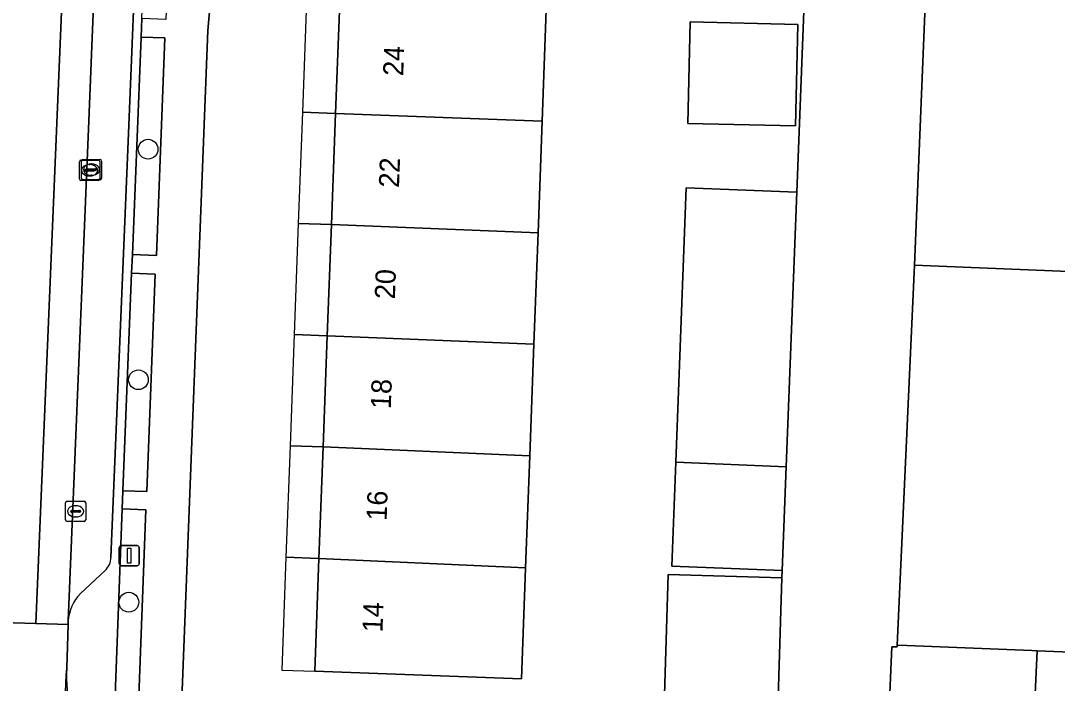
# Model space of a CAD drawing. Extents: x 160732 to 162107, y 387428 to 388479.
# Drawn here: x 161436.1 to 161487.5, y 387690.4 to 387723.2 of the extents above; entities that cross this region are included whole.
import ezdxf

# ---------------------------------------------------------------- set-up
doc = ezdxf.new("R2010")
doc.units = 0
for name, color, linetype in [('IMGEO_Boom', 7, 'Continuous'), ('IMGEO_Erf', 7, 'Continuous'), ('IMGEO_Fietspad_gesloten', 7, 'Continuous'), ('IMGEO_Groenvoorziening', 7, 'Continuous'), ('IMGEO_Haag', 7, 'Continuous'), ('IMGEO_Kolk', 7, 'Continuous'), ('IMGEO_Lichtmast', 7, 'Continuous'), ('IMGEO_Muur', 7, 'Continuous'), ('IMGEO_Pand', 7, 'Continuous'), ('IMGEO_Pand_nummerreeks', 7, 'Continuous'), ('IMGEO_Pand_overbouw', 7, 'Continuous'), ('IMGEO_Parkeervlak_open', 7, 'Continuous'), ('IMGEO_Rijbaan_lokaal_gesloten', 7, 'Continuous'), ('IMGEO_Rijbaan_lokaal_open', 7, 'Continuous'), ('IMGEO_Voetpad_open', 7, 'Continuous')]:
    doc.layers.add(name, color=color, linetype=linetype)

msp = doc.modelspace()

# ---------------------------------------------------------------- linework, layer by layer
at = {"layer": 'IMGEO_Boom'}
for centre in [(161442.444, 387716.865), (161441.964, 387705.444), (161441.488, 387694.427)]:
    msp.add_circle(centre, 0.489, dxfattribs=at)
at = {"layer": 'IMGEO_Erf'}
for points in [[(161447.47, 387738.89), (161446.779, 387735.336), (161446.319, 387731.979), (161445.924, 387728.724), (161445.401, 387722.742), (161444.093, 387689.215), (161448.639, 387688.998), (161455.818, 387688.559), (161455.805, 387688.213), (161467.964, 387687.726), (161473.596, 387687.501), (161473.612, 387688.049), (161467.979, 387688.221), (161468.21, 387695.799), (161473.843, 387695.627), (161473.858, 387696.002), (161468.392, 387696.212), (161468.59, 387701.363), (161469.112, 387714.945), (161474.59, 387714.734), (161475.125, 387728.421)], [(161462.176, 387723.774), (161461.971, 387718.25), (161461.765, 387712.725), (161461.559, 387707.2), (161461.353, 387701.675), (161461.146, 387696.126), (161461.128, 387695.63), (161460.942, 387690.633), (161450.702, 387691.015), (161450.91, 387696.599), (161451.116, 387702.116), (161451.321, 387707.622), (161451.526, 387713.129), (161451.732, 387718.636), (161451.937, 387724.143)], [(161495.296, 387710.514), (161480.423, 387711.121), (161479.566, 387692.304), (161480.04, 387692.285), (161486.236, 387692.033), (161486.494, 387692.023), (161491.899, 387691.804)]]:
    msp.add_lwpolyline(points, dxfattribs=at)
msp.add_lwpolyline([(161469.301, 387723.166), (161474.644, 387723.045), (161474.531, 387718.025), (161469.187, 387718.145)], close=True, dxfattribs=at)
at = {"layer": 'IMGEO_Fietspad_gesloten'}
msp.add_lwpolyline([(161440.365, 387739.641), (161440.371, 387739.751), (161438.832, 387739.819), (161436.881, 387693.368), (161438.479, 387693.319), (161438.484, 387693.498), (161439.498, 387718.272)], close=True, dxfattribs=at)
at = {"layer": 'IMGEO_Groenvoorziening'}
for points in [[(161443.28, 387722.375), (161442.097, 387722.421), (161441.676, 387711.642), (161442.859, 387711.596)], [(161442.797, 387710.681), (161441.619, 387710.727), (161441.196, 387699.951), (161442.374, 387699.905)], [(161442.334, 387699.005), (161441.158, 387699.05), (161440.789, 387689.379), (161441.965, 387689.334)]]:
    msp.add_lwpolyline(points, close=True, dxfattribs=at)
for points in [[(161486.494, 387692.023), (161486.236, 387692.033), (161480.04, 387692.285), (161479.566, 387692.304), (161479.562, 387692.208), (161479.292, 387692.211), (161479.089, 387687.241), (161478.933, 387683.412), (161479.321, 387683.397), (161481.362, 387683.318), (161481.427, 387683.315), (161481.492, 387683.313)], [(161483.423, 387685.19), (161483.565, 387688.19), (161486.169, 387688.112), (161486.323, 387688.108), (161486.494, 387692.023)]]:
    msp.add_lwpolyline(points, dxfattribs=at)
at = {"layer": 'IMGEO_Haag'}
for points in [[(161443.28, 387722.375), (161442.097, 387722.421), (161441.676, 387711.642), (161442.859, 387711.596)], [(161442.797, 387710.681), (161441.619, 387710.727), (161441.196, 387699.951), (161442.374, 387699.905)], [(161442.334, 387699.005), (161441.158, 387699.05), (161440.789, 387689.379), (161441.965, 387689.334)]]:
    msp.add_lwpolyline(points, close=True, dxfattribs=at)
at = {"layer": 'IMGEO_Kolk'}
for p, q in [((161439.042, 387715.393), (161439.042, 387716.245)), ((161439.117, 387716.319), (161439.969, 387716.319)), ((161439.138, 387715.427), (161439.138, 387716.279)), ((161439.213, 387716.353), (161440.065, 387716.353)), ((161439.53, 387716.099), (161439.555, 387716.099)), ((161439.626, 387716.133), (161439.651, 387716.133)), ((161440.043, 387716.245), (161440.043, 387715.393)), ((161440.139, 387716.279), (161440.139, 387715.427)), ((161439.301, 387715.813), (161439.301, 387715.825)), ((161439.739, 387715.776), (161439.341, 387715.776)), ((161439.344, 387715.862), (161439.742, 387715.862)), ((161439.397, 387715.847), (161439.397, 387715.859)), ((161439.835, 387715.81), (161439.437, 387715.81)), ((161439.44, 387715.896), (161439.838, 387715.896)), ((161439.553, 387715.539), (161439.528, 387715.539)), ((161439.649, 387715.573), (161439.624, 387715.573)), ((161439.785, 387715.825), (161439.785, 387715.813)), ((161439.881, 387715.859), (161439.881, 387715.847)), ((161439.969, 387715.319), (161439.117, 387715.319)), ((161440.065, 387715.353), (161439.213, 387715.353)), ((161438.35, 387698.502), (161438.35, 387699.354)), ((161438.425, 387699.428), (161439.277, 387699.428)), ((161438.838, 387699.208), (161438.863, 387699.208)), ((161439.351, 387699.354), (161439.351, 387698.502)), ((161438.609, 387698.922), (161438.609, 387698.934)), ((161439.047, 387698.885), (161438.649, 387698.885)), ((161438.652, 387698.971), (161439.05, 387698.971)), ((161438.861, 387698.648), (161438.836, 387698.648)), ((161439.093, 387698.934), (161439.093, 387698.922)), ((161439.277, 387698.428), (161438.425, 387698.428))]:
    msp.add_line(p, q, dxfattribs=at)
for points in [[(161439.042, 387715.393), (161439.042, 387716.245)], [(161439.117, 387716.319), (161439.969, 387716.319)], [(161439.138, 387715.427), (161439.138, 387716.279)], [(161439.213, 387716.353), (161440.065, 387716.353)], [(161440.043, 387716.245), (161440.043, 387715.393)], [(161440.139, 387716.279), (161440.139, 387715.427)], [(161439.969, 387715.319), (161439.117, 387715.319)], [(161440.065, 387715.353), (161439.213, 387715.353)], [(161438.35, 387698.502), (161438.35, 387699.354)], [(161438.425, 387699.428), (161439.277, 387699.428)], [(161439.351, 387699.354), (161439.351, 387698.502)], [(161439.277, 387698.428), (161438.425, 387698.428)]]:
    msp.add_lwpolyline(points, dxfattribs=at)
for centre, radius, start, end in [((161439.119, 387716.243), 0.0765, 91.552, 178.448), ((161439.119, 387716.243), 0.0765, 91.552, 178.448), ((161439.215, 387716.277), 0.0765, 91.552, 178.448), ((161439.215, 387716.277), 0.0765, 91.552, 178.448), ((161439.967, 387716.243), 0.0765, 1.552, 88.448), ((161439.967, 387716.243), 0.0765, 1.552, 88.448), ((161440.063, 387716.277), 0.0765, 1.552, 88.448), ((161440.063, 387716.277), 0.0765, 1.552, 88.448), ((161439.341, 387715.822), 0.0403, 85.8775, 175.7526), ((161439.338, 387715.812), 0.0366, 178.938, 274.7102), ((161439.437, 387715.856), 0.0403, 85.8775, 175.7526), ((161439.434, 387715.846), 0.0366, 178.938, 274.7102), ((161439.742, 387715.819), 0.043, 264.8664, 352.4533), ((161439.746, 387715.824), 0.0386, 1.7309, 96.639), ((161439.838, 387715.853), 0.043, 264.8664, 352.4533), ((161439.842, 387715.858), 0.0386, 1.7309, 96.639), ((161439.119, 387715.395), 0.0765, 181.552, 268.448), ((161439.119, 387715.395), 0.0765, 181.552, 268.448), ((161439.215, 387715.429), 0.0765, 181.552, 268.448), ((161439.215, 387715.429), 0.0765, 181.552, 268.448), ((161439.967, 387715.395), 0.0765, 271.552, 358.448), ((161439.967, 387715.395), 0.0765, 271.552, 358.448), ((161440.063, 387715.429), 0.0765, 271.552, 358.448), ((161440.063, 387715.429), 0.0765, 271.552, 358.448), ((161438.427, 387699.352), 0.0765, 91.552, 178.448), ((161438.427, 387699.352), 0.0765, 91.552, 178.448), ((161439.275, 387699.352), 0.0765, 1.552, 88.448), ((161439.275, 387699.352), 0.0765, 1.552, 88.448), ((161438.649, 387698.931), 0.0403, 85.8775, 175.7526), ((161438.646, 387698.921), 0.0366, 178.938, 274.7102), ((161439.05, 387698.928), 0.043, 264.8664, 352.4533), ((161439.054, 387698.933), 0.0386, 1.7309, 96.639), ((161438.427, 387698.504), 0.0765, 181.552, 268.448), ((161438.427, 387698.504), 0.0765, 181.552, 268.448), ((161439.275, 387698.504), 0.0765, 271.552, 358.448), ((161439.275, 387698.504), 0.0765, 271.552, 358.448)]:
    msp.add_arc(centre, radius, start, end, dxfattribs=at)
for centre, major_axis, ratio, start_param, end_param in [((161439.529, 387715.819), (-0.387, 0.002), 0.722429, 4.712389, 7.853982), ((161439.625, 387715.853), (-0.387, 0.002), 0.722429, 4.712389, 7.853982), ((161439.554, 387715.819), (-0.39, 0.002), 0.717154, 1.570796, 4.712389), ((161439.65, 387715.853), (-0.39, 0.002), 0.717154, 1.570796, 4.712389), ((161438.837, 387698.928), (-0.387, 0.002), 0.722429, 4.712389, 7.853982), ((161438.862, 387698.928), (-0.39, 0.002), 0.717154, 1.570796, 4.712389)]:
    msp.add_ellipse(centre, major_axis=major_axis, ratio=ratio, start_param=start_param, end_param=end_param, dxfattribs=at)
at = {"layer": 'IMGEO_Lichtmast'}
for p, q in [((161441.01, 387696.33), (161441.01, 387697.13)), ((161441.01, 387697.13), (161441.01, 387696.33)), ((161441.11, 387697.23), (161441.9, 387697.23)), ((161441.9, 387697.23), (161441.11, 387697.23)), ((161442, 387697.13), (161442, 387696.33)), ((161442, 387696.33), (161442, 387697.13)), ((161441.9, 387696.23), (161441.11, 387696.23)), ((161441.11, 387696.23), (161441.9, 387696.23))]:
    msp.add_line(p, q, dxfattribs=at)
msp.add_lwpolyline([(161441.43, 387697.105), (161441.58, 387697.105), (161441.58, 387696.355), (161441.43, 387696.355), (161441.43, 387697.105)], dxfattribs=at)
for centre, start, end in [((161441.11, 387697.13), 90, 180), ((161441.11, 387697.13), 90, 180), ((161441.9, 387697.13), 0, 90), ((161441.9, 387697.13), 360, 90), ((161441.11, 387696.33), 180, 270), ((161441.11, 387696.33), 180, 270), ((161441.9, 387696.33), 270, 0), ((161441.9, 387696.33), 270, 0)]:
    msp.add_arc(centre, 0.1, start, end, dxfattribs=at)
at = {"layer": 'IMGEO_Muur'}
for points in [[(161479.566, 387692.304), (161480.423, 387711.121)], [(161486.236, 387692.033), (161480.04, 387692.285)]]:
    msp.add_lwpolyline(points, dxfattribs=at)
at = {"layer": 'IMGEO_Pand'}
for points in [[(161496.542, 387740.936), (161496.241, 387740.948), (161496.222, 387740.472), (161487.262, 387740.839), (161485.784, 387740.9), (161481.649, 387741.069), (161481.364, 387734.116), (161481.181, 387729.656), (161480.423, 387711.121), (161495.296, 387710.514)], [(161451.937, 387724.143), (161451.732, 387718.636), (161461.971, 387718.25), (161462.176, 387723.774)], [(161469.301, 387723.166), (161469.187, 387718.145), (161474.531, 387718.025), (161474.644, 387723.045)], [(161461.765, 387712.725), (161461.971, 387718.25), (161451.732, 387718.636), (161451.526, 387713.129)], [(161468.59, 387701.363), (161474.058, 387701.128), (161474.59, 387714.734), (161469.112, 387714.945)], [(161461.559, 387707.2), (161461.765, 387712.725), (161451.526, 387713.129), (161451.321, 387707.622)], [(161451.321, 387707.622), (161451.116, 387702.116), (161461.353, 387701.675), (161461.559, 387707.2)], [(161461.146, 387696.126), (161461.353, 387701.675), (161451.116, 387702.116), (161450.91, 387696.599)], [(161468.59, 387701.363), (161468.392, 387696.212), (161473.858, 387696.002), (161474.058, 387701.128)], [(161450.91, 387696.599), (161450.702, 387691.015), (161460.942, 387690.633), (161461.128, 387695.63), (161461.146, 387696.126)], [(161473.843, 387695.627), (161468.21, 387695.799), (161467.979, 387688.221), (161473.612, 387688.049)]]:
    msp.add_lwpolyline(points, close=True, dxfattribs=at)
at = {"layer": 'IMGEO_Pand_overbouw'}
for points in [[(161451.732, 387718.636), (161451.937, 387724.143), (161450.297, 387724.204), (161450.092, 387718.697)], [(161451.732, 387718.636), (161450.092, 387718.697), (161449.887, 387713.19), (161451.526, 387713.129)], [(161451.526, 387713.129), (161449.887, 387713.19), (161449.682, 387707.683), (161451.321, 387707.622)], [(161451.321, 387707.622), (161449.682, 387707.683), (161449.477, 387702.177), (161451.116, 387702.116)], [(161451.116, 387702.116), (161449.477, 387702.177), (161449.271, 387696.66), (161450.91, 387696.599)], [(161450.702, 387691.015), (161450.91, 387696.599), (161449.271, 387696.66), (161449.063, 387691.063)]]:
    msp.add_lwpolyline(points, close=True, dxfattribs=at)
at = {"layer": 'IMGEO_Parkeervlak_open'}
for points in [[(161440.365, 387739.641), (161439.498, 387718.272), (161438.484, 387693.498)], [(161440.602, 387696.645), (161441.482, 387718.063), (161442.232, 387736.266)], [(161439.087, 387694.855), (161440.32, 387696.004)]]:
    msp.add_lwpolyline(points, dxfattribs=at)
for centre, radius, start, end in [((161439.674, 387696.671), 0.928, 314.0905, 358.4165), ((161440.609, 387693.366), 2.129, 135.6297, 176.4532)]:
    msp.add_arc(centre, radius, start, end, dxfattribs=at)
at = {"layer": 'IMGEO_Rijbaan_lokaal_gesloten'}
msp.add_lwpolyline([(161438.832, 387739.819), (161435.382, 387739.97), (161433.542, 387693.472), (161436.881, 387693.368)], close=True, dxfattribs=at)
at = {"layer": 'IMGEO_Rijbaan_lokaal_open'}
for points in [[(161480.423, 387711.121), (161481.181, 387729.656), (161479.816, 387729.377), (161475.125, 387728.421), (161474.59, 387714.734), (161474.058, 387701.128), (161473.858, 387696.002), (161473.843, 387695.627), (161473.612, 387688.049), (161473.596, 387687.501), (161473.622, 387687.5), (161475.364, 387687.418), (161479.089, 387687.241), (161479.292, 387692.211), (161479.562, 387692.208), (161479.566, 387692.304)], [(161438.417, 387691.156), (161438.479, 387693.319), (161436.881, 387693.368), (161433.542, 387693.472), (161431.942, 387693.521), (161431.87, 387691.659), (161431.238, 387674.954), (161431.203, 387674.698), (161431.153, 387673.685), (161432.702, 387673.642), (161436.141, 387673.546), (161437.693, 387673.503), (161438.379, 387690.807)]]:
    msp.add_lwpolyline(points, close=True, dxfattribs=at)
msp.add_lwpolyline([(161438.417, 387691.156), (161438.379, 387690.807), (161437.693, 387673.503)], dxfattribs=at)
msp.add_arc((161444.253, 387690.714), 5.852, 175.671, 217.7301, dxfattribs=at)
at = {"layer": 'IMGEO_Voetpad_open'}
for points in [[(161452.85, 387743.92), (161444.152, 387743.344), (161443.816, 387734.964), (161442.653, 387735.011), (161442.575, 387734.108), (161443.759, 387734.059), (161443.314, 387723.289), (161442.13, 387723.338), (161442.097, 387722.421), (161443.28, 387722.375), (161442.859, 387711.596), (161441.676, 387711.642), (161441.619, 387710.727), (161442.797, 387710.681), (161442.374, 387699.905), (161441.196, 387699.951), (161441.158, 387699.05), (161442.334, 387699.005), (161441.965, 387689.334), (161440.789, 387689.379), (161439.624, 387687.133)], [(161439.624, 387687.133), (161440.789, 387689.379), (161441.158, 387699.05), (161441.196, 387699.951), (161441.619, 387710.727), (161441.676, 387711.642), (161442.097, 387722.421), (161442.13, 387723.338), (161442.575, 387734.108), (161442.653, 387735.011), (161442.989, 387743.391)], [(161442.232, 387736.266), (161441.482, 387718.063), (161440.602, 387696.645)], [(161443.581, 387684.9), (161444.583, 387684.85), (161444.677, 387687.048), (161444.093, 387689.215), (161445.401, 387722.742), (161445.924, 387728.724), (161446.319, 387731.979), (161446.779, 387735.336)], [(161440.32, 387696.004), (161439.087, 387694.855)], [(161438.484, 387693.498), (161438.479, 387693.319), (161438.417, 387691.156)], [(161491.899, 387691.804), (161486.494, 387692.023), (161486.323, 387688.108)]]:
    msp.add_lwpolyline(points, dxfattribs=at)
for centre, radius, start, end in [((161439.674, 387696.671), 0.928, 314.0905, 358.4165), ((161440.609, 387693.366), 2.129, 135.6297, 176.4532), ((161444.253, 387690.714), 5.852, 175.671, 217.7301)]:
    msp.add_arc(centre, radius, start, end, dxfattribs=at)

# ---------------------------------------------------------------- texts
at = {"layer": 'IMGEO_Pand_nummerreeks'}
for s, p in [('24', (161455.083, 387720.476)), ('22', (161454.875, 387714.944)), ('20', (161454.67, 387709.421)), ('18', (161454.467, 387703.983)), ('16', (161454.261, 387698.451)), ('14', (161454.055, 387692.922))]:
    msp.add_text(s, height=1, rotation=87.8651, dxfattribs=at).set_placement(p)

doc.saveas('drawing.dxf')
